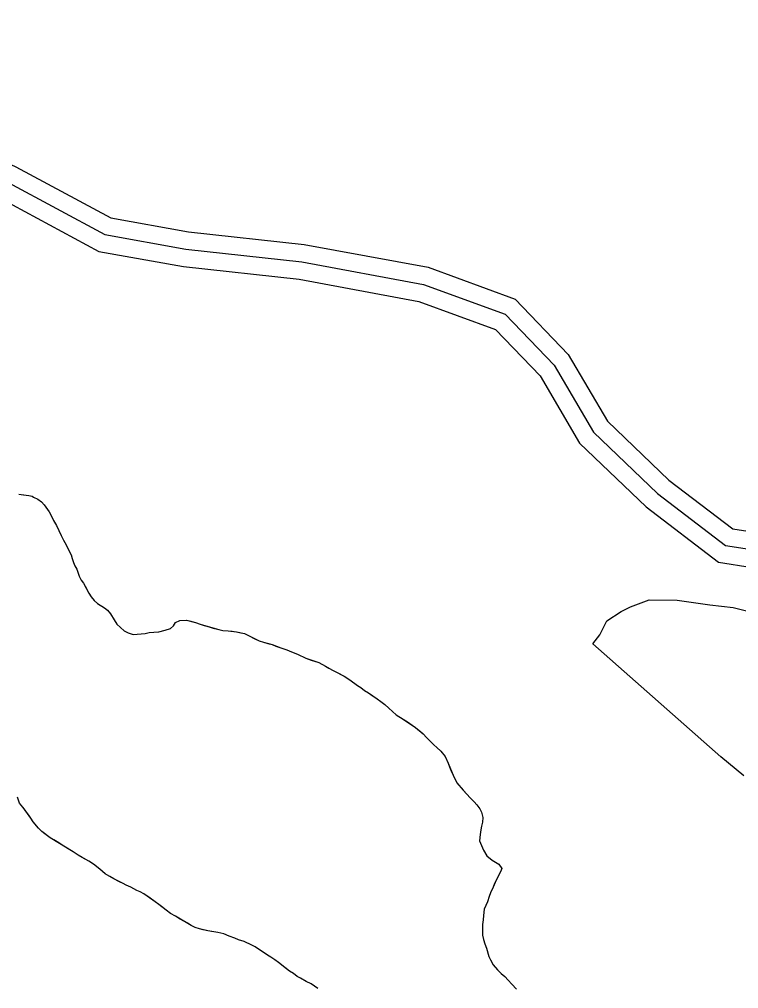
# Model space of a CAD drawing. Extents: x 3177385 to 3215275, y 903885 to 929304.
# Drawn here: x 3201307 to 3201921, y 911077 to 911904 of the extents above; entities that cross this region are included whole.
import ezdxf

# ---------------------------------------------------------------- set-up
doc = ezdxf.new("R2010")
doc.units = 0
for name, color, linetype in [('V-ROAD-CNTR', 7, 'Continuous'), ('V-SITE-VEGE', 7, 'Continuous'), ('V-TOPO-SHOR', 7, 'Continuous')]:
    doc.layers.add(name, color=color, linetype=linetype)

msp = doc.modelspace()

# ---------------------------------------------------------------- linework, layer by layer
at = {"layer": 'V-ROAD-CNTR'}
for points in [[(3200726.02, 911843.78), (3200824.84, 911876.46), (3200931.42, 911904.29), (3200997.81, 911883.38), (3201056.84, 911851.01), (3201117.71, 911843.19), (3201206.24, 911823.33), (3201303.76, 911778.53), (3201384.7, 911734.9), (3201451.15, 911722.93), (3201550.07, 911712.1), (3201655.95, 911692.58), (3201730.06, 911665.38), (3201775.48, 911618.22), (3201808.91, 911561.17), (3201861.49, 911510.86), (3201915.95, 911469.35), (3201962.34, 911462.09), (3202040.31, 911469.64), (3202121.77, 911494.7), (3202142.16, 911490.79), (3202147.2, 911483.23)], [(3200730.73, 911829.54), (3200829.09, 911862.06), (3200931.03, 911888.69), (3200991.9, 911869.52), (3201052.11, 911836.5), (3201115.1, 911828.4), (3201201.41, 911809.04), (3201297.06, 911765.1), (3201379.69, 911720.57), (3201449, 911708.08), (3201547.89, 911697.25), (3201651.98, 911678.06), (3201721.65, 911652.48), (3201763.43, 911609.1), (3201797.02, 911551.78), (3201851.73, 911499.44), (3201909.88, 911455.12), (3201961.89, 911446.98)], [(3200735.44, 911815.3), (3200833.35, 911847.67), (3200930.65, 911873.08), (3200985.98, 911855.65), (3201047.39, 911821.98), (3201112.5, 911813.61), (3201196.59, 911794.75), (3201290.37, 911751.67), (3201374.67, 911706.23), (3201446.85, 911693.22), (3201545.71, 911682.4), (3201648, 911663.54), (3201713.24, 911639.59), (3201751.39, 911599.98), (3201785.14, 911542.39), (3201841.97, 911488.02), (3201903.81, 911440.88), (3201961.45, 911431.87), (3202046.23, 911440.07), (3202116.78, 911461.77)]]:
    msp.add_lwpolyline(points, dxfattribs=at)
at = {"layer": 'V-SITE-VEGE'}
for p, q in [((3201306.3, 911498.91), (3201314.83, 911497.88)), ((3201314.83, 911497.88), (3201317.51, 911497.13)), ((3201317.51, 911497.13), (3201318.72, 911496.4)), ((3201318.72, 911496.4), (3201322.37, 911494.67)), ((3201322.37, 911494.67), (3201325.52, 911492.46)), ((3201325.52, 911492.46), (3201327.94, 911489.76)), ((3201327.94, 911489.76), (3201332.05, 911483.89)), ((3201332.05, 911483.89), (3201334.23, 911480.22)), ((3201334.23, 911480.22), (3201335.91, 911476.31)), ((3201335.91, 911476.31), (3201338.32, 911472.15)), ((3201338.32, 911472.15), (3201340.49, 911468)), ((3201340.49, 911468), (3201342.42, 911463.6)), ((3201342.42, 911463.6), (3201344.34, 911459.69)), ((3201344.34, 911459.69), (3201346.76, 911455.53)), ((3201346.76, 911455.53), (3201350.85, 911447.22)), ((3201350.85, 911447.22), (3201351.81, 911444.04)), ((3201351.81, 911444.04), (3201353.01, 911440.62)), ((3201353.01, 911440.62), (3201354.21, 911437.69)), ((3201354.21, 911437.69), (3201355.65, 911434.76)), ((3201355.65, 911434.76), (3201357.81, 911428.9)), ((3201357.81, 911428.9), (3201359.5, 911425.47)), ((3201359.5, 911425.47), (3201361.44, 911423.02)), ((3201361.44, 911423.02), (3201366.02, 911414.47)), ((3201366.02, 911414.47), (3201367.95, 911411.29)), ((3201367.95, 911411.29), (3201370.61, 911408.1)), ((3201370.61, 911408.1), (3201373.52, 911405.41)), ((3201373.52, 911405.41), (3201379.35, 911401.71)), ((3201828.6, 911402.73), (3201844.6, 911408.62)), ((3201844.6, 911408.62), (3201868.56, 911408.49)), ((3201868.56, 911408.49), (3201896.49, 911404.33)), ((3201379.35, 911401.71), (3201382.02, 911399.75)), ((3201382.02, 911399.75), (3201384.68, 911396.81)), ((3201384.68, 911396.81), (3201387.58, 911391.67)), ((3201808.56, 911390.86), (3201820.58, 911398.78)), ((3201820.58, 911398.78), (3201828.6, 911402.73)), ((3201896.49, 911404.33), (3201916.45, 911402.22)), ((3201916.45, 911402.22), (3201940.37, 911396.09)), ((3201387.58, 911391.67), (3201389.99, 911388)), ((3201438.49, 911386.5), (3201439.97, 911389.42)), ((3201439.97, 911389.42), (3201443.64, 911391.1)), ((3201443.64, 911391.1), (3201449.49, 911391.31)), ((3201449.49, 911391.31), (3201457.03, 911389.32)), ((3201457.03, 911389.32), (3201461.17, 911387.83)), ((3201802.5, 911378.92), (3201808.56, 911390.86)), ((3201389.99, 911388), (3201396.3, 911382.12)), ((3201396.3, 911382.12), (3201399.7, 911380.39)), ((3201399.7, 911380.39), (3201403.83, 911379.15)), ((3201410.66, 911379.59), (3201414.08, 911380.06)), ((3201414.08, 911380.06), (3201417.49, 911380.77)), ((3201417.49, 911380.77), (3201425.78, 911381.21)), ((3201425.78, 911381.21), (3201431.16, 911382.64)), ((3201431.16, 911382.64), (3201435.79, 911384.08)), ((3201435.79, 911384.08), (3201438.49, 911386.5)), ((3201461.17, 911387.83), (3201476.98, 911383.35)), ((3201476.98, 911383.35), (3201480.39, 911382.6)), ((3201480.39, 911382.6), (3201485.02, 911382.33)), ((3201485.02, 911382.33), (3201492.08, 911381.31)), ((3201492.08, 911381.31), (3201498.9, 911379.81)), ((3201403.83, 911379.15), (3201410.66, 911379.59)), ((3201498.9, 911379.81), (3201511.54, 911373.64)), ((3201511.54, 911373.64), (3201515.19, 911372.4)), ((3201515.19, 911372.4), (3201522.73, 911370.41)), ((3201796.46, 911370.97), (3201802.5, 911378.92)), ((3201522.73, 911370.41), (3201530.03, 911367.69)), ((3201530.03, 911367.69), (3201535.14, 911365.95)), ((3201535.14, 911365.95), (3201539.03, 911364.22)), ((3201539.03, 911364.22), (3201544.14, 911362.24)), ((3201905.72, 911274.49), (3201796.46, 911370.97)), ((3201544.14, 911362.24), (3201551.43, 911358.79)), ((3201551.43, 911358.79), (3201562.37, 911355.07)), ((3201562.37, 911355.07), (3201568.21, 911352.11)), ((3201568.21, 911352.11), (3201574.04, 911348.66)), ((3201574.04, 911348.66), (3201578.66, 911346.44)), ((3201578.66, 911346.44), (3201584, 911343.49)), ((3201584, 911343.49), (3201588.86, 911340.29)), ((3201588.86, 911340.29), (3201595.41, 911335.62)), ((3201595.41, 911335.62), (3201598.33, 911333.9)), ((3201598.33, 911333.9), (3201601.48, 911331.2)), ((3201601.48, 911331.2), (3201604.88, 911329.23)), ((3201604.88, 911329.23), (3201612.16, 911324.06)), ((3201612.16, 911324.06), (3201615.56, 911321.85)), ((3201615.56, 911321.85), (3201618.72, 911319.4)), ((3201618.72, 911319.4), (3201622.35, 911316.21)), ((3201622.35, 911316.21), (3201625.5, 911313.26)), ((3201625.5, 911313.26), (3201628.66, 911310.56)), ((3201628.66, 911310.56), (3201634.48, 911306.87)), ((3201634.48, 911306.87), (3201645.17, 911299.74)), ((3201645.17, 911299.74), (3201651.72, 911294.34)), ((3201651.72, 911294.34), (3201654.38, 911291.16)), ((3201654.38, 911291.16), (3201660.68, 911284.78)), ((3201660.68, 911284.78), (3201663.35, 911282.57)), ((3201663.35, 911282.57), (3201666.75, 911279.39)), ((3201666.75, 911279.39), (3201670.37, 911274.98)), ((3201670.37, 911274.98), (3201673.02, 911269.11)), ((3201925.59, 911258.4), (3201905.72, 911274.49)), ((3201673.02, 911269.11), (3201677.11, 911258.85)), ((3201677.11, 911258.85), (3201680.48, 911252.49)), ((3201680.48, 911252.49), (3201685.81, 911246.12)), ((3201306.71, 911234.93), (3201305.04, 911240.06)), ((3201685.81, 911246.12), (3201691.86, 911239.51)), ((3201691.86, 911239.51), (3201695.26, 911236.32)), ((3201309.62, 911231.5), (3201306.71, 911234.93)), ((3201310.83, 911230.27), (3201309.62, 911231.5)), ((3201695.26, 911236.32), (3201697.44, 911233.62)), ((3201697.44, 911233.62), (3201699.85, 911230.2)), ((3201316.63, 911222.2), (3201310.83, 911230.27)), ((3201699.85, 911230.2), (3201701.54, 911227.26)), ((3201701.54, 911227.26), (3201702.49, 911222.87)), ((3201702.49, 911222.87), (3201702.22, 911218.97)), ((3201318.57, 911219.26), (3201316.63, 911222.2)), ((3201322.92, 911213.63), (3201318.57, 911219.26)), ((3201701.47, 911215.56), (3201700.96, 911212.16)), ((3201702.22, 911218.97), (3201701.47, 911215.56)), ((3201325.83, 911210.93), (3201322.92, 911213.63)), ((3201333.11, 911205.52), (3201325.83, 911210.93)), ((3201700.21, 911208.26), (3201699.69, 911202.9)), ((3201700.96, 911212.16), (3201700.21, 911208.26)), ((3201352.79, 911193.47), (3201333.11, 911205.52)), ((3201699.69, 911202.9), (3201703.06, 911194.84)), ((3201356.91, 911190.76), (3201352.79, 911193.47)), ((3201365.9, 911185.59), (3201356.91, 911190.76)), ((3201703.06, 911194.84), (3201705.96, 911190.19)), ((3201705.96, 911190.19), (3201710.56, 911186.51)), ((3201370.03, 911182.88), (3201365.9, 911185.59)), ((3201375.37, 911178.71), (3201370.03, 911182.88)), ((3201710.56, 911186.51), (3201716.15, 911183.06)), ((3201716.15, 911183.06), (3201718.81, 911179.39)), ((3201379.98, 911174.78), (3201375.37, 911178.71)), ((3201387.51, 911170.35), (3201379.98, 911174.78)), ((3201717.58, 911176.47), (3201713.88, 911169.42)), ((3201718.81, 911179.39), (3201717.58, 911176.47)), ((3201395.28, 911166.41), (3201387.51, 911170.35)), ((3201397.96, 911164.93), (3201395.28, 911166.41)), ((3201401.85, 911163.2), (3201397.96, 911164.93)), ((3201713.88, 911169.42), (3201711.4, 911163.35)), ((3201406.95, 911160.49), (3201401.85, 911163.2)), ((3201409.87, 911159.25), (3201406.95, 911160.49)), ((3201413.02, 911157.53), (3201409.87, 911159.25)), ((3201422.74, 911150.89), (3201413.02, 911157.53)), ((3201709.18, 911158.48), (3201707.95, 911155.32)), ((3201711.4, 911163.35), (3201709.18, 911158.48)), ((3201425.89, 911148.43), (3201422.74, 911150.89)), ((3201432.2, 911143.76), (3201425.89, 911148.43)), ((3201706.46, 911150.94), (3201705.22, 911147.78)), ((3201707.95, 911155.32), (3201706.46, 911150.94)), ((3201435.84, 911140.82), (3201432.2, 911143.76)), ((3201439.97, 911138.6), (3201435.84, 911140.82)), ((3201703.74, 911144.62), (3201702.98, 911139.02)), ((3201705.22, 911147.78), (3201703.74, 911144.62)), ((3201453.58, 911130.72), (3201439.97, 911138.6)), ((3201702.71, 911135.36), (3201702.2, 911131.47)), ((3201702.98, 911139.02), (3201702.71, 911135.36)), ((3201456.73, 911129), (3201453.58, 911130.72)), ((3201460.63, 911127.76), (3201456.73, 911129)), ((3201467.69, 911126.01), (3201460.63, 911127.76)), ((3201476.21, 911124.74), (3201467.69, 911126.01)), ((3201481.32, 911123.49), (3201476.21, 911124.74)), ((3201485.94, 911121.52), (3201481.32, 911123.49)), ((3201702.2, 911131.47), (3201702.15, 911122.45)), ((3201490.8, 911119.78), (3201485.94, 911121.52)), ((3201493.96, 911118.3), (3201490.8, 911119.78)), ((3201498.59, 911116.81), (3201493.96, 911118.3)), ((3201505.15, 911113.85), (3201498.59, 911116.81)), ((3201702.15, 911122.45), (3201703.1, 911118.79)), ((3201703.1, 911118.79), (3201704.3, 911114.88)), ((3201508.07, 911112.37), (3201505.15, 911113.85)), ((3201518.51, 911105.24), (3201508.07, 911112.37)), ((3201704.3, 911114.88), (3201705.74, 911111.22)), ((3201705.74, 911111.22), (3201707.65, 911104.14)), ((3201521.42, 911103.51), (3201518.51, 911105.24)), ((3201524.82, 911101.3), (3201521.42, 911103.51)), ((3201527.98, 911099.09), (3201524.82, 911101.3)), ((3201537.44, 911091.48), (3201527.98, 911099.09)), ((3201707.65, 911104.14), (3201709.09, 911101.2)), ((3201709.09, 911101.2), (3201711.51, 911097.05)), ((3201540.84, 911089.51), (3201537.44, 911091.48)), ((3201711.51, 911097.05), (3201715.14, 911092.88)), ((3201715.14, 911092.88), (3201718.29, 911089.69)), ((3201543.99, 911087.05), (3201540.84, 911089.51)), ((3201546.91, 911085.57), (3201543.99, 911087.05)), ((3201551.77, 911082.86), (3201546.91, 911085.57)), ((3201555.9, 911080.89), (3201551.77, 911082.86)), ((3201718.29, 911089.69), (3201721.44, 911086.99)), ((3201721.44, 911086.99), (3201724.1, 911083.81)), ((3201724.1, 911083.81), (3201727.26, 911080.62)), ((3201561.73, 911076.71), (3201555.9, 911080.89)), ((3201727.26, 911080.62), (3201731.37, 911076.21))]:
    msp.add_line(p, q, dxfattribs=at)
at = {"layer": 'V-TOPO-SHOR'}
for points in [[(3201306.3, 911498.91), (3201310.2, 911498.4), (3201314.83, 911497.88), (3201317.51, 911497.13), (3201318.72, 911496.4), (3201322.37, 911494.67), (3201325.52, 911492.46), (3201327.94, 911489.76), (3201332.05, 911483.89), (3201334.23, 911480.22), (3201335.91, 911476.31), (3201338.32, 911472.15), (3201340.49, 911468), (3201342.42, 911463.6), (3201344.34, 911459.69), (3201346.76, 911455.53), (3201348.2, 911452.6), (3201350.85, 911447.22), (3201351.81, 911444.04), (3201353.01, 911440.62), (3201354.21, 911437.69), (3201355.65, 911434.76), (3201357.81, 911428.9), (3201359.5, 911425.47), (3201361.44, 911423.02), (3201362.88, 911420.33), (3201364.33, 911417.65), (3201366.02, 911414.47), (3201367.95, 911411.29), (3201370.61, 911408.1), (3201373.52, 911405.41), (3201379.35, 911401.71), (3201382.02, 911399.75), (3201384.68, 911396.81), (3201387.58, 911391.67), (3201389.99, 911388), (3201396.3, 911382.12), (3201399.7, 911380.39), (3201403.83, 911379.15), (3201410.66, 911379.59), (3201414.08, 911380.06)], [(3201414.08, 911380.06), (3201417.49, 911380.77), (3201421.64, 911380.99), (3201425.78, 911381.21), (3201431.16, 911382.64), (3201435.79, 911384.08), (3201438.49, 911386.5), (3201439.97, 911389.42), (3201443.64, 911391.1), (3201449.49, 911391.31), (3201453.14, 911390.32), (3201457.03, 911389.32), (3201461.17, 911387.83), (3201464.57, 911386.84), (3201468.95, 911385.59), (3201472.36, 911384.6), (3201476.98, 911383.35), (3201480.39, 911382.6), (3201485.02, 911382.33), (3201488.43, 911381.82), (3201492.08, 911381.31), (3201495.74, 911380.56), (3201498.9, 911379.81), (3201498.9, 911379.81), (3201503.03, 911377.84), (3201507.89, 911375.37), (3201511.54, 911373.64), (3201515.19, 911372.4), (3201518.84, 911371.41), (3201522.73, 911370.41), (3201525.89, 911369.17), (3201530.03, 911367.69), (3201535.14, 911365.95), (3201539.03, 911364.22), (3201544.14, 911362.24), (3201551.43, 911358.79), (3201555.81, 911357.3), (3201558.73, 911356.31), (3201562.37, 911355.07), (3201568.21, 911352.11), (3201571.12, 911350.39), (3201574.04, 911348.66), (3201578.66, 911346.44), (3201581.33, 911344.96), (3201584, 911343.49), (3201588.86, 911340.29), (3201595.41, 911335.62), (3201598.33, 911333.9), (3201601.48, 911331.2), (3201604.88, 911329.23), (3201608.76, 911326.52), (3201612.16, 911324.06), (3201615.56, 911321.85), (3201618.72, 911319.4), (3201622.35, 911316.21), (3201625.5, 911313.26), (3201628.66, 911310.56), (3201634.48, 911306.87), (3201638.13, 911304.41), (3201642.26, 911301.71), (3201645.17, 911299.74), (3201649.29, 911296.31), (3201651.72, 911294.34), (3201654.38, 911291.16), (3201660.68, 911284.78), (3201663.35, 911282.57), (3201666.75, 911279.39), (3201670.37, 911274.98), (3201673.02, 911269.11), (3201674.22, 911265.94), (3201675.9, 911261.78), (3201677.11, 911258.85), (3201680.48, 911252.49), (3201685.81, 911246.12), (3201689.2, 911242.45), (3201691.86, 911239.51), (3201695.26, 911236.32), (3201697.44, 911233.62), (3201699.85, 911230.2), (3201701.54, 911227.26), (3201702.49, 911222.87), (3201702.22, 911218.97), (3201701.47, 911215.56), (3201700.96, 911212.16), (3201700.21, 911208.26), (3201699.69, 911202.9), (3201703.06, 911194.84), (3201705.96, 911190.19), (3201710.56, 911186.5), (3201716.15, 911183.06), (3201718.81, 911179.39), (3201717.58, 911176.47), (3201715.85, 911173.31), (3201713.88, 911169.42), (3201712.64, 911166.51), (3201711.4, 911163.35), (3201709.18, 911158.48), (3201707.95, 911155.32), (3201706.46, 911150.94), (3201705.22, 911147.78), (3201703.74, 911144.62)], [(3201322.92, 911213.63), (3201318.57, 911219.26), (3201316.63, 911222.2), (3201314.7, 911224.89), (3201312.04, 911228.56), (3201310.83, 911230.27), (3201309.62, 911231.5), (3201306.71, 911234.93), (3201305.04, 911240.06)], [(3201561.73, 911076.71), (3201555.9, 911080.89), (3201551.77, 911082.86), (3201546.91, 911085.57), (3201543.99, 911087.05), (3201540.84, 911089.51), (3201537.44, 911091.48), (3201534.77, 911093.69), (3201527.98, 911099.09), (3201524.82, 911101.3), (3201521.42, 911103.52), (3201518.51, 911105.24), (3201511.71, 911109.91), (3201508.07, 911112.37), (3201505.15, 911113.85), (3201498.59, 911116.81), (3201493.96, 911118.3), (3201490.8, 911119.78), (3201485.94, 911121.52), (3201481.32, 911123.49), (3201476.21, 911124.74), (3201472.8, 911125.25), (3201470.85, 911125.5), (3201467.69, 911126.01), (3201463.79, 911127.01), (3201460.63, 911127.76), (3201456.73, 911129), (3201453.58, 911130.72), (3201450.17, 911132.69), (3201444.1, 911136.14), (3201439.97, 911138.6), (3201435.84, 911140.82), (3201432.2, 911143.76), (3201429.29, 911145.98), (3201425.89, 911148.43), (3201422.74, 911150.89), (3201418.37, 911153.84), (3201413.02, 911157.53), (3201409.87, 911159.25), (3201406.95, 911160.49), (3201401.85, 911163.2), (3201397.96, 911164.93), (3201395.28, 911166.41), (3201392.37, 911167.88), (3201387.51, 911170.35), (3201384.11, 911172.32), (3201379.98, 911174.78), (3201375.37, 911178.71), (3201372.94, 911180.67), (3201370.03, 911182.88), (3201365.9, 911185.59), (3201360.31, 911188.79), (3201356.91, 911190.76), (3201352.79, 911193.47), (3201349.87, 911195.19), (3201344.77, 911198.39), (3201340.4, 911201.09), (3201336.03, 911203.8), (3201333.11, 911205.52), (3201328.5, 911208.96), (3201325.83, 911210.93), (3201322.92, 911213.63)], [(3201703.74, 911144.62), (3201702.98, 911139.02), (3201702.71, 911135.36), (3201702.2, 911131.47), (3201702.17, 911126.35), (3201702.15, 911122.45), (3201703.1, 911118.79), (3201704.3, 911114.88), (3201705.74, 911111.22), (3201707.65, 911104.14), (3201709.09, 911101.2), (3201711.51, 911097.05), (3201715.14, 911092.88), (3201718.29, 911089.69), (3201721.44, 911086.99), (3201724.1, 911083.81), (3201727.26, 911080.62), (3201731.37, 911076.21)]]:
    msp.add_lwpolyline(points, dxfattribs=at)

doc.saveas('drawing.dxf')
